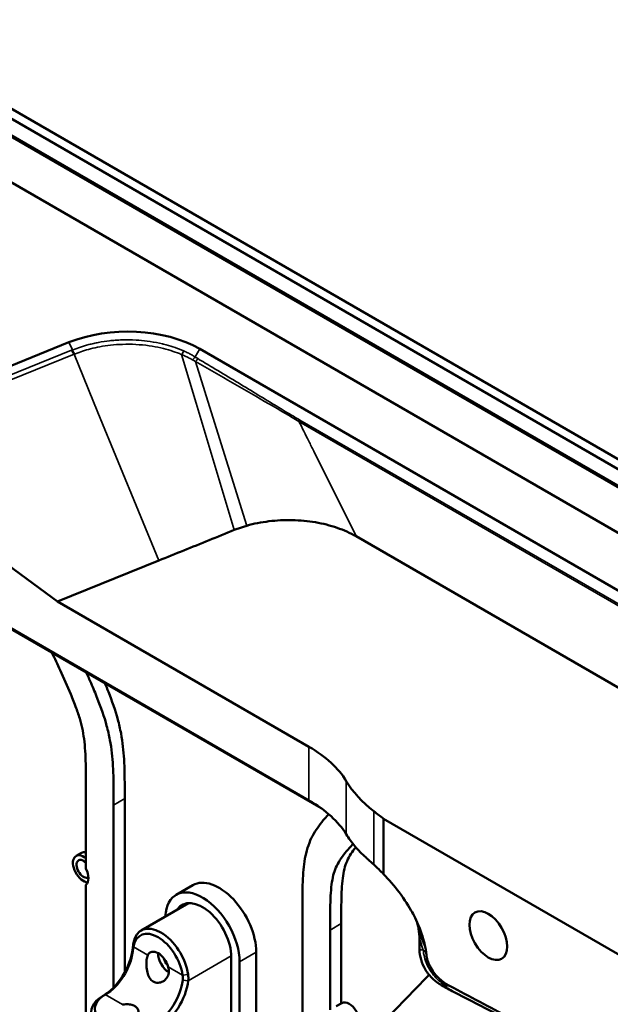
# Model space of a CAD drawing. Header units: millimetres. Extents: x 0 to 4686, y -120 to 1682.
# Tile 549 of 558: x 1980 to 2056, y 934 to 1059. Entities that reach past the tile are written whole.
import ezdxf

# ---------------------------------------------------------------- set-up
doc = ezdxf.new("R2010")
doc.units = ezdxf.units.MM
doc.header["$LTSCALE"] = 2
doc.layers.add('Sichtbar (ISO)', color=7, linetype='Continuous', lineweight=50)
doc.layers.add('Sichtbar schmal (ISO)', color=7, linetype='Continuous', lineweight=35)

msp = doc.modelspace()

# ---------------------------------------------------------------- linework, layer by layer
at = {"layer": 'Sichtbar (ISO)'}
for p, q in [((2100.8882, 977.6822), (1924.253, 1079.6627)), ((2099.7568, 977.029), (1923.1216, 1079.0095)), ((2099.7568, 977.029), (1923.1216, 1079.0095)), ((2097.9273, 975.9728), (1921.4156, 1077.882)), ((2097.7858, 975.8911), (1921.5571, 1077.6369)), ((2249.7339, 882.3561), (1916.291, 1074.8699)), ((1986.6583, 1018.1231), (1957.3316, 1006.2674)), ((1991.3757, 1017.676), (1991.3757, 1017.676)), ((1992.3473, 1017.7891), (1992.3473, 1017.789)), ((2003.3072, 1017.2822), (2169.4773, 921.3438)), ((1930.1216, 1010.089), (2017.2339, 959.7947)), ((1985.2002, 985.1151), (1958.2904, 1004.8581)), ((2007.5501, 994.7943), (2007.5501, 994.7943)), ((2006.1359, 993.58), (2006.1359, 993.58)), ((2007.5501, 994.153), (2007.5501, 994.1528)), ((2023.2297, 993.4176), (2136.9104, 927.784)), ((2018.7807, 958.7934), (1959.8414, 992.8221)), ((1985.2002, 985.1151), (1998.0839, 990.3227)), ((2017.2339, 966.6204), (1985.2002, 985.1151)), ((1988.8118, 961.2405), (1988.8118, 951.0892)), ((1992.3473, 935.9809), (1992.3473, 959.1992)), ((1993.7616, 960.0157), (1993.7616, 937.8985)), ((2026.7466, 957.4541), (2074.6201, 929.8143)), ((2026.7466, 957.4541), (2026.7466, 950.384)), ((1988.2613, 953.1202), (1987.5542, 952.712)), ((1988.8118, 949.0557), (1988.8118, 912.82)), ((2002.4324, 948.9877), (2000.311, 947.7629)), ((2001.8752, 946.703), (1995.8577, 943.2288)), ((2016.389, 945.3188), (2016.389, 888.6701)), ((2021.3387, 944.094), (2021.3387, 933.9483)), ((2019.9245, 933.1263), (2019.9245, 943.2775)), ((2031.3163, 942.1859), (2031.3163, 940.9595)), ((2010.52, 940.45), (2010.52, 899.6252)), ((2007.338, 939.8376), (2007.338, 899.0128)), ((2008.3987, 939.2253), (2008.3987, 898.4004)), ((2021.4034, 933.9856), (2020.6963, 933.5774))]:
    msp.add_line(p, q, dxfattribs=at)
for centre, major_axis, ratio, start_param, end_param in [((1994.1148, 1011.9749), (-13, 0), 0.57735027, 3.92699083, 5.3232541), ((2003.0918, 958.4555), (20, 0), 0.57735027, 0.33437123, 0.78539817), ((2045.5996, 966.9817), (-25, 0), 0.57735027, 0.33437145, 0.63618819), ((2081.796, 982.4178), (-70, 0), 0.57735027, 0.63618845, 0.66580404), ((1988.5042, 951.0665), (0.95, -1.6454), 0.57734999, 2.12519907, 5.90184834), ((1989.2113, 951.4748), (-0.95, 1.6454), 0.57734999, 5.79972366, 6.28318531), ((1988.5042, 951.0665), (-0.625, 1.0825), 0.57734999, 5.14235131, 9.43821256), ((1987.7971, 950.6583), (0.95, -1.6454), 0.57734999, 0.07065762, 1.5001392), ((2005.7824, 943.1853), (-3.35, 5.8024), 0.57734999, 3.92699106, 6.28318531), ((2003.661, 941.9605), (-3.35, 5.8024), 0.57734999, 3.92699106, 7.01154401), ((2003.661, 941.9605), (-2.6, 4.5033), 0.57734999, 3.92699106, 6.56143502), ((1998.0042, 938.6946), (-2.25, 3.8971), 0.57735027, 4.10573225, 6.88985643), ((1998.3577, 938.8987), (-2.5, 4.3301), 0.57735027, 4.10584149, 6.88993518), ((1990.9331, 939.3477), (-2.75, -4.7631), 0.57735027, 0.78539818, 2.21021581), ((1991.2867, 939.1436), (-2.5, -4.3301), 0.57735027, 0.78539818, 2.21020117), ((1998.0042, 938.6946), (-1, 1.7321), 0.57735027, 4.33850765, 6.65706664), ((1999.4184, 939.511), (-1, 1.7321), 0.57735027, 0.78539816, 2.32799135), ((1999.4184, 939.511), (0.5, -0.866), 0.57735027, 4.22569403, 5.19908394), ((1997.6506, 935.4694), (2.5, 4.3301), 0.57735027, 3.92699083, 5.35181867), ((1998.0042, 935.2653), (2.75, 4.7631), 0.57735027, 3.92699084, 5.35181465), ((1994.4687, 932.8158), (-5, 0), 0.57735027, 5.49778712, 8.63937982), ((1994.4687, 933.224), (-4.5, 0), 0.57735027, 5.49778713, 8.63937981), ((2022.3534, 932.3402), (0.95, -1.6454), 0.57734999, 0, 3.14159265)]:
    msp.add_ellipse(centre, major_axis=major_axis, ratio=ratio, start_param=start_param, end_param=end_param, dxfattribs=at)
msp.add_ellipse((2040.0767, 942.5727), major_axis=(-1.7, 2.9445), ratio=0.57735027, dxfattribs=at)
for points, knots in [([(2009.305, 994.7643), (2010.2162, 995.0238), (2011.1536, 995.2082), (2012.1276, 995.3257), (2013.1015, 995.4433), (2014.1121, 995.4946), (2015.1101, 995.4744), (2015.6081, 995.4643), (2016.1032, 995.4365), (2016.5934, 995.3906), (2017.0854, 995.3445), (2017.5725, 995.28), (2018.0534, 995.1977), (2019.0133, 995.0334), (2019.9479, 994.797), (2020.8165, 994.5003), (2021.685, 994.2035), (2022.488, 993.8453), (2023.2297, 993.4176)], [0, 0, 0, 0, 0.2, 0.2, 0.2, 0.4, 0.4, 0.4, 0.49981431, 0.49981431, 0.49981431, 0.6, 0.6, 0.6, 0.8, 0.8, 0.8, 1, 1, 1, 1]), ([(1988.8118, 961.2405), (1988.811, 961.9776), (1988.81, 962.7148), (1988.8021, 963.4559), (1988.7985, 963.7974), (1988.7934, 964.1398), (1988.7853, 964.4838), (1988.7761, 964.8772), (1988.7628, 965.2728), (1988.7428, 965.672), (1988.7165, 966.1956), (1988.6786, 966.7253), (1988.6186, 967.2646), (1988.5669, 967.7288), (1988.4988, 968.2003), (1988.4051, 968.6793), (1988.317, 969.1295), (1988.2062, 969.5865), (1988.0742, 970.0458), (1987.9311, 970.544), (1987.763, 971.045), (1987.5808, 971.5453), (1987.3672, 972.1319), (1987.1341, 972.7175), (1986.8902, 973.3012), (1986.4611, 974.3279), (1985.9985, 975.3488), (1985.5282, 976.3675), (1985.1854, 977.1098), (1984.8385, 977.8509), (1984.4896, 978.5914)], [0, 0, 0, 0, 0.042975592, 0.042975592, 0.042975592, 0.062780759, 0.062780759, 0.062780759, 0.085431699, 0.085431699, 0.085431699, 0.115146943, 0.115146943, 0.115146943, 0.140726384, 0.140726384, 0.140726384, 0.164768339, 0.164768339, 0.164768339, 0.190853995, 0.190853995, 0.190853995, 0.221443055, 0.221443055, 0.221443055, 0.275247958, 0.275247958, 0.275247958, 0.314458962, 0.314458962, 0.314458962, 0.314458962]), ([(1988.862, 976.067), (1989.0683, 975.6115), (1989.2716, 975.1552), (1989.4704, 974.6983), (1989.7467, 974.0635), (1990.0145, 973.4273), (1990.2677, 972.7889), (1990.7298, 971.6241), (1991.1435, 970.452), (1991.4582, 969.2921), (1991.6242, 968.68), (1991.7628, 968.0713), (1991.8736, 967.4718), (1992.0803, 966.3541), (1992.1909, 965.2684), (1992.2537, 964.2081), (1992.2882, 963.6272), (1992.3083, 963.0539), (1992.3216, 962.4843), (1992.3473, 961.3799), (1992.3473, 960.2894), (1992.3473, 959.1992)], [0.693362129, 0.693362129, 0.693362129, 0.693362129, 0.717377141, 0.717377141, 0.717377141, 0.75073498, 0.75073498, 0.75073498, 0.811600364, 0.811600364, 0.811600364, 0.843716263, 0.843716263, 0.843716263, 0.903595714, 0.903595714, 0.903595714, 0.936400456, 0.936400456, 0.936400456, 1, 1, 1, 1]), ([(1993.7616, 960.0157), (1993.7616, 961.1058), (1993.7615, 962.1964), (1993.7358, 963.3008), (1993.7225, 963.8704), (1993.7024, 964.4437), (1993.668, 965.0246), (1993.6051, 966.0849), (1993.4945, 967.1706), (1993.2878, 968.2883), (1993.177, 968.8878), (1993.0385, 969.4965), (1992.8724, 970.1086), (1992.5577, 971.2685), (1992.144, 972.4406), (1991.682, 973.6054), (1991.5374, 973.9699), (1991.388, 974.3337), (1991.2351, 974.6969)], [0, 0, 0, 0, 0.063599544, 0.063599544, 0.063599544, 0.096404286, 0.096404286, 0.096404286, 0.156283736, 0.156283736, 0.156283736, 0.188399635, 0.188399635, 0.188399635, 0.24926502, 0.24926502, 0.24926502, 0.268311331, 0.268311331, 0.268311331, 0.268311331]), ([(2021.9842, 955.4727), (2021.4903, 956.2756), (2020.8375, 957.0468), (2019.2388, 958.5013), (2018.2981, 959.1798), (2017.2339, 959.7941)], [0.000095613, 0.000095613, 0.000095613, 0.000095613, 0.451625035, 0.451625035, 0.903109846, 0.903109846, 0.903109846, 0.903109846]), ([(2016.389, 945.3188), (2016.389, 946.4089), (2016.389, 947.4995), (2016.4147, 948.5741), (2016.428, 949.1284), (2016.4481, 949.6784), (2016.4826, 950.2195), (2016.5454, 951.2073), (2016.656, 952.1653), (2016.8627, 953.0444), (2016.9735, 953.5159), (2017.1121, 953.9646), (2017.2781, 954.3849), (2017.5928, 955.1815), (2018.0065, 955.8759), (2018.4686, 956.5071), (2018.7218, 956.8531), (2018.9896, 957.1801), (2019.2659, 957.4959), (2019.4244, 957.6771), (2019.5858, 957.8547), (2019.7493, 958.0294)], [0, 0, 0, 0, 0.063599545, 0.063599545, 0.063599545, 0.096404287, 0.096404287, 0.096404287, 0.156283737, 0.156283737, 0.156283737, 0.188399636, 0.188399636, 0.188399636, 0.249265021, 0.249265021, 0.249265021, 0.282622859, 0.282622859, 0.282622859, 0.301771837, 0.301771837, 0.301771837, 0.301771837]), ([(2024.4976, 952.503), (2023.98, 952.9708), (2023.5101, 953.454), (2022.6702, 954.4466), (2022.3009, 954.9552), (2021.9842, 955.4727)], [-0.579200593, -0.579200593, -0.579200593, -0.579200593, -0.289672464, -0.289672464, -0.000098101, -0.000098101, -0.000098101, -0.000098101]), ([(2022.8483, 954.2445), (2022.5028, 953.8849), (2022.1652, 953.5145), (2021.8461, 953.1193), (2021.6022, 952.8173), (2021.3691, 952.5008), (2021.1555, 952.1609), (2020.9733, 951.871), (2020.8052, 951.5641), (2020.6621, 951.2312), (2020.5301, 950.9243), (2020.4193, 950.5952), (2020.3312, 950.2467), (2020.2375, 949.8759), (2020.1694, 949.4831), (2020.1177, 949.0785), (2020.0577, 948.6085), (2020.0198, 948.1226), (2019.9935, 947.6293), (2019.9735, 947.2533), (2019.9602, 946.873), (2019.951, 946.4903), (2019.9429, 946.1556), (2019.9379, 945.8191), (2019.9342, 945.4817), (2019.9262, 944.7498), (2019.9245, 944.0142), (2019.9245, 943.2775)], [0.73854523, 0.73854523, 0.73854523, 0.73854523, 0.778556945, 0.778556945, 0.778556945, 0.809146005, 0.809146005, 0.809146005, 0.835231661, 0.835231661, 0.835231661, 0.859273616, 0.859273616, 0.859273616, 0.884853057, 0.884853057, 0.884853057, 0.914568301, 0.914568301, 0.914568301, 0.937219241, 0.937219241, 0.937219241, 0.957024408, 0.957024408, 0.957024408, 1, 1, 1, 1]), ([(2021.3387, 944.094), (2021.3387, 944.8307), (2021.3404, 945.5663), (2021.3484, 946.2982), (2021.3521, 946.6356), (2021.3571, 946.9721), (2021.3652, 947.3068), (2021.3744, 947.6895), (2021.3877, 948.0698), (2021.4077, 948.4458), (2021.434, 948.9391), (2021.4719, 949.425), (2021.5319, 949.895), (2021.5836, 950.2996), (2021.6517, 950.6924), (2021.7454, 951.0632), (2021.8336, 951.4117), (2021.9443, 951.7408), (2022.0763, 952.0477), (2022.2194, 952.3806), (2022.3875, 952.6875), (2022.5697, 952.9774), (2022.761, 953.2817), (2022.9678, 953.5672), (2023.1841, 953.8405)], [0, 0, 0, 0, 0.042975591, 0.042975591, 0.042975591, 0.062780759, 0.062780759, 0.062780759, 0.085431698, 0.085431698, 0.085431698, 0.115146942, 0.115146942, 0.115146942, 0.140726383, 0.140726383, 0.140726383, 0.164768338, 0.164768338, 0.164768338, 0.190853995, 0.190853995, 0.190853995, 0.218240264, 0.218240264, 0.218240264, 0.218240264]), ([(2025.4904, 951.6143), (2025.3168, 951.7686), (2025.1471, 951.9201), (2024.8158, 952.2166), (2024.6545, 952.3614), (2024.4976, 952.503)], [-0.175849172, -0.175849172, -0.175849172, -0.175849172, -0.087905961, -0.087905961, -0.00003752, -0.00003752, -0.00003752, -0.00003752]), ([(2026.7466, 950.384), (2026.5381, 950.6037), (2026.3297, 950.8154), (2025.9104, 951.226), (2025.6997, 951.4246), (2025.4904, 951.6143)], [-0.210298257, -0.210298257, -0.210298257, -0.210298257, -0.106121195, -0.106121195, -0.000007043, -0.000007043, -0.000007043, -0.000007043]), ([(2032.0737, 940.9542), (2031.9887, 941.4497), (2031.8359, 942.1687), (2031.0735, 944.2127), (2030.6834, 944.9875), (2029.9849, 946.2509), (2029.4474, 947.1298), (2028.091, 948.9257), (2027.4304, 949.6867), (2026.7466, 950.384)], [-1.34472234, -1.34472234, -1.34472234, -1.34472234, -1.00545814, -1.00545814, -0.68796569, -0.68796569, -0.31068977, -0.31068977, -0.00000092, -0.00000092, -0.00000092, -0.00000092]), ([(2030.9673, 944.3719), (2031.0286, 944.1465), (2031.1418, 943.6912), (2031.2174, 943.2625), (2031.2464, 943.05)], [0.757169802, 0.757169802, 0.757169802, 0.757169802, 0.875, 0.999998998, 0.999998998, 0.999998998, 0.999998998]), ([(2031.2467, 943.0474), (2031.2683, 942.8965), (2031.2847, 942.7489), (2031.308, 942.4607), (2031.3146, 942.321), (2031.3163, 942.1865)], [0.000312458, 0.000312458, 0.000312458, 0.000312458, 0.050263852, 0.050263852, 0.100500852, 0.100500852, 0.100500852, 0.100500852]), ([(1994.8784, 941.6325), (1994.8599, 941.5238), (1994.8424, 941.4097), (1994.8098, 941.1703), (1994.7947, 941.0453), (1994.7808, 940.916)], [-0.0895839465, -0.0895839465, -0.0895839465, -0.0895839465, -0.0449657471, -0.0449657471, -0.0000014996, -0.0000014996, -0.0000014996, -0.0000014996]), ([(1994.7846, 940.5692), (1994.7971, 940.6752), (1994.8107, 940.7771), (1994.8402, 940.9732), (1994.8561, 941.0668), (1994.8729, 941.1556)], [0.0000013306, 0.0000013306, 0.0000013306, 0.0000013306, 0.0366368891, 0.0366368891, 0.0735192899, 0.0735192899, 0.0735192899, 0.0735192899]), ([(2031.3163, 940.9595), (2031.3163, 940.9298), (2031.3165, 940.8998), (2031.3169, 940.839), (2031.3173, 940.8083), (2031.3178, 940.7773)], [0.0000017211, 0.0000017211, 0.0000017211, 0.0000017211, 0.0108968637, 0.0108968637, 0.021767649, 0.021767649, 0.021767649, 0.021767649]), ([(2031.3178, 940.7772), (2031.3256, 940.3755), (2031.385, 939.9519), (2031.629, 939.0797), (2031.819, 938.6367), (2032.3247, 937.8016), (2032.6368, 937.415), (2033.3375, 936.7524), (2033.7155, 936.4749), (2034.12, 936.2485)], [0.000022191, 0.000022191, 0.000022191, 0.000022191, 0.141137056, 0.141137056, 0.290485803, 0.290485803, 0.439784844, 0.439784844, 0.579118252, 0.579118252, 0.579118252, 0.579118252]), ([(2032.1591, 940.3503), (2032.1485, 940.448), (2032.1367, 940.5464), (2032.1095, 940.7473), (2032.0941, 940.8499), (2032.0737, 940.9542)], [-0.0693251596, -0.0693251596, -0.0693251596, -0.0693251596, -0.0353427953, -0.0353427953, -0.0002928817, -0.0002928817, -0.0002928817, -0.0002928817]), ([(2032.1591, 940.3503), (2032.1859, 940.0972), (2032.2326, 939.836), (2032.3636, 939.3495), (2032.4394, 939.1284), (2032.6654, 938.5996), (2032.8282, 938.3045), (2033.2703, 937.6593), (2033.5574, 937.339), (2034.2726, 936.6866), (2034.7129, 936.3921), (2035.1435, 936.1673)], [-0.580904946, -0.580904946, -0.580904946, -0.580904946, -0.492594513, -0.492594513, -0.419482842, -0.419482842, -0.316967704, -0.316967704, -0.182566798, -0.182566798, -0.00013289, -0.00013289, -0.00013289, -0.00013289]), ([(1999.3003, 938.5994), (1999.3044, 938.5863), (1999.3083, 938.5732), (1999.3822, 938.3173), (1999.4013, 938.0706), (1999.3429, 937.6207), (1999.2568, 937.3923), (1998.9911, 937.0065), (1998.8124, 936.8491), (1998.4427, 936.6411), (1998.2264, 936.5726), (1997.7939, 936.5549), (1997.5788, 936.607), (1997.2168, 936.816), (1997.0531, 936.9826), (1996.7986, 937.3969), (1996.7059, 937.6438), (1996.5788, 938.1386), (1996.537, 938.4234), (1996.5049, 938.981), (1996.5144, 939.2537), (1996.5728, 939.7036), (1996.6232, 939.9102), (1996.7, 940.0791), (1996.704, 940.0877), (1996.708, 940.0961)], [0.223226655, 0.223226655, 0.223226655, 0.223226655, 0.227296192, 0.227296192, 0.302635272, 0.302635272, 0.382176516, 0.382176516, 0.461717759, 0.461717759, 0.53851318, 0.53851318, 0.6153086, 0.6153086, 0.69210402, 0.69210402, 0.768899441, 0.768899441, 0.848440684, 0.848440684, 0.927981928, 0.927981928, 1.003321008, 1.003321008, 1.007390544, 1.007390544, 1.007390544, 1.007390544]), ([(2001.1355, 937.5399), (2001.1523, 937.4317), (2001.162, 937.3234), (2001.1664, 937.1077), (2001.1613, 937.0009), (2001.1486, 936.8951)], [0.0000013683, 0.0000013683, 0.0000013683, 0.0000013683, 0.0368874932, 0.0368874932, 0.0735202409, 0.0735202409, 0.0735202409, 0.0735202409]), ([(2001.8519, 936.8335), (2001.8657, 936.9629), (2001.8714, 937.0934), (2001.8664, 937.355), (2001.8558, 937.4857), (2001.8369, 937.6163)], [-0.0897340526, -0.0897340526, -0.0897340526, -0.0897340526, -0.0447445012, -0.0447445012, -0.0000014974, -0.0000014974, -0.0000014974, -0.0000014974]), ([(2034.12, 936.2485), (2034.378, 936.0989), (2034.631, 935.9582), (2035.1526, 935.6751), (2035.411, 935.5391), (2035.6501, 935.4168)], [-0.197238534, -0.197238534, -0.197238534, -0.197238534, -0.108033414, -0.108033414, -0.007995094, -0.007995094, -0.007995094, -0.007995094]), ([(2050.5108, 928.0581), (2047.9495, 929.4138), (2045.3865, 930.7658), (2040.2663, 933.4663), (2037.7027, 934.8182), (2035.1435, 936.1673)], [-2.1745323, -2.1745323, -2.1745323, -2.1745323, -1.08737668, -1.08737668, -0.00013107, -0.00013107, -0.00013107, -0.00013107]), ([(2035.6501, 935.4168), (2038.7314, 933.8401), (2041.8078, 932.2665), (2047.4437, 929.3842), (2050.0006, 928.0767), (2052.539, 926.7593)], [0.00365907, 0.00365907, 0.00365907, 0.00365907, 1.2878239, 1.2878239, 2.35637936, 2.35637936, 2.35637936, 2.35637936]), ([(1993.4889, 933.7897), (1993.6254, 933.8106), (1993.7652, 933.8247), (1994.1006, 933.838), (1994.3154, 933.8269), (1994.7109, 933.7511), (1994.8916, 933.6856), (1995.0343, 933.6032), (1995.1771, 933.5208), (1995.3004, 933.4107), (1995.4636, 933.164), (1995.5035, 933.028), (1995.5026, 932.8216), (1995.4844, 932.7373), (1995.4485, 932.6583)], [-0.161281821, -0.161281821, -0.161281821, -0.161281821, -0.121109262, -0.121109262, -0.060554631, -0.060554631, 0, 0, 0, 0.060554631, 0.060554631, 0.121109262, 0.121109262, 0.161281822, 0.161281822, 0.161281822, 0.161281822])]:
    msp.add_open_spline(points, degree=3, knots=knots, dxfattribs=at)
for points in [[(1998.0839, 990.3227), (1999.1479, 990.7528), (2001.2802, 991.6158), (2004.494, 992.9135), (2006.6437, 993.7863), (2007.7223, 994.2226)], [(2007.7223, 994.2226), (2007.8901, 994.2904), (2008.231, 994.421), (2008.7593, 994.6017), (2009.1213, 994.7119), (2009.305, 994.7643)], [(2021.7077, 926.714), (2025.4922, 930.3058), (2029.0493, 933.9804), (2032.5387, 937.5635)]]:
    msp.add_open_spline(points, degree=3, dxfattribs=at)
at = {"layer": 'Sichtbar schmal (ISO)'}
for p, q in [((1986.6583, 1018.1231), (1987.0967, 1017.1377)), ((1986.9928, 1017.0955), (1957.8804, 1005.3264)), ((1987.0967, 1017.1377), (1986.9928, 1017.0955)), ((2002.7156, 1016.2576), (2003.3072, 1017.2822)), ((1958.2904, 1004.8581), (1987.3205, 1016.594)), ((1987.3205, 1016.594), (1990.35, 1009.1995)), ((2002.8573, 1010.3716), (2000.9903, 1016.5703)), ((2004.5604, 1009.9406), (2002.7714, 1015.6791)), ((2007.7223, 994.2226), (2002.8573, 1010.3716)), ((2009.305, 994.7642), (2004.5604, 1009.9406)), ((1990.35, 1009.1995), (1998.0838, 990.3227)), ((2015.957, 1008.0475), (2155.1332, 927.6941)), ((2155.2479, 927.8675), (2016.0716, 1008.221)), ((2023.2297, 993.4176), (2017.8362, 1004.2672)), ((2017.2339, 966.6204), (2017.2339, 959.7943)), ((2021.9841, 962.2449), (2021.9842, 955.4727)), ((1992.3473, 959.1992), (1993.7616, 960.0157)), ((2017.2611, 959.7777), (2017.9507, 959.3584)), ((2025.4904, 958.4061), (2025.4904, 951.6144)), ((2021.3387, 944.094), (2019.9245, 943.2775)), ((2032.068, 940.9691), (2031.2464, 943.05)), ((1994.8729, 941.1557), (1994.8785, 941.6329)), ((1994.7808, 940.916), (1994.7846, 940.5693)), ((1996.708, 940.0961), (1994.8729, 941.1556)), ((2010.52, 940.45), (2008.3987, 939.2253)), ((2001.8519, 936.8336), (2007.3354, 939.9994)), ((2001.1355, 937.5399), (1999.3003, 938.5994)), ((2001.8369, 937.6163), (2001.1355, 937.5399)), ((2001.1486, 936.8951), (2001.8519, 936.8336)), ((1991.2867, 935.0611), (1990.9331, 934.857)), ((1991.2867, 935.0611), (1993.4889, 933.7897))]:
    msp.add_line(p, q, dxfattribs=at)
for centre, major_axis, ratio, start_param, end_param in [((1987.3975, 1017.3381), (-0.3757, 0.9268), 0.46744905, 1.64363101, 2.29246086), ((1987.5022, 1017.3806), (0.3781, -0.9258), 0.46853466, 4.78402908, 5.43344784), ((2002.2156, 1016.5462), (0.5341, 0.8454), 0.57704413, 4.23131323, 4.73539538), ((2002.5624, 1016.3334), (0.5103, 0.86), 0.57732261, 4.23887937, 4.71932944), ((2015.5716, 1008.5096), (0.5, 0.866), 0.57735027, 4.5033603, 4.7124187)]:
    msp.add_ellipse(centre, major_axis=major_axis, ratio=ratio, start_param=start_param, end_param=end_param, dxfattribs=at)
for points, knots in [([(1987.0967, 1017.1377), (1987.1238, 1017.1488), (1987.151, 1017.1598), (1987.1783, 1017.1707), (1987.4819, 1017.2927), (1987.7923, 1017.4052), (1988.1058, 1017.5081), (1988.4604, 1017.6245), (1988.819, 1017.7287), (1989.1768, 1017.8212), (1989.3883, 1017.8759), (1989.5995, 1017.9265), (1989.8094, 1017.9733), (1990.0114, 1018.0184), (1990.2122, 1018.0595), (1990.4126, 1018.097), (1990.8846, 1018.1855), (1991.3544, 1018.2548), (1991.8357, 1018.3078), (1992.0678, 1018.3334), (1992.3026, 1018.3551), (1992.5417, 1018.373), (1992.8373, 1018.395), (1993.1391, 1018.4116), (1993.4468, 1018.4215), (1994.0147, 1018.4397), (1994.6034, 1018.4354), (1995.2096, 1018.4002), (1995.3256, 1018.3934), (1995.4422, 1018.3856), (1995.5595, 1018.3765), (1996.033, 1018.3399), (1996.5175, 1018.2857), (1996.9951, 1018.2146), (1997.5363, 1018.134), (1998.0684, 1018.0315), (1998.5683, 1017.9145), (1998.6162, 1017.9033), (1998.6639, 1017.8919), (1998.7112, 1017.8805), (1999.1308, 1017.7788), (1999.5261, 1017.6653), (1999.9, 1017.5429), (2000.2946, 1017.4137), (2000.6654, 1017.2744), (2001.0164, 1017.1274), (2001.1067, 1017.0895), (2001.1957, 1017.0512), (2001.2834, 1017.0123)], [0, 0, 0, 0, 0.00621295, 0.00621295, 0.00621295, 0.07544587, 0.07544587, 0.07544587, 0.15372022, 0.15372022, 0.15372022, 0.2, 0.2, 0.2, 0.24453904, 0.24453904, 0.24453904, 0.34941148, 0.34941148, 0.34941148, 0.4, 0.4, 0.4, 0.46253703, 0.46253703, 0.46253703, 0.57792253, 0.57792253, 0.57792253, 0.6, 0.6, 0.6, 0.68919839, 0.68919839, 0.68919839, 0.79030862, 0.79030862, 0.79030862, 0.8, 0.8, 0.8, 0.88595695, 0.88595695, 0.88595695, 0.97667245, 0.97667245, 0.97667245, 1, 1, 1, 1]), ([(1987.4261, 1016.6364), (1987.452, 1016.6469), (1987.7644, 1016.7721), (1988.4105, 1017.006), (1989.4388, 1017.3062), (1990.6253, 1017.5689), (1991.9862, 1017.7713), (1993.5197, 1017.8821), (1995.1755, 1017.8664), (1996.8209, 1017.708), (1998.3245, 1017.4307), (1999.6147, 1017.0833), (2000.4701, 1016.7808), (2000.9041, 1016.6061), (2000.9903, 1016.5703)], [0, 0, 0, 0, 0.00656329, 0.07879827, 0.15789472, 0.24515388, 0.3419928, 0.44904095, 0.56532989, 0.68485157, 0.79394368, 0.89116755, 0.97817703, 1, 1, 1, 1]), ([(1987.3205, 1016.594), (1987.3322, 1016.5987), (1987.344, 1016.6034), (1987.3557, 1016.6082), (1987.3675, 1016.613), (1987.3792, 1016.6178), (1987.3909, 1016.6225), (1987.4026, 1016.6272), (1987.4143, 1016.6318), (1987.4261, 1016.6364)], [0, 0, 0, 0, 0.33333333, 0.33333333, 0.33333333, 0.66666667, 0.66666667, 0.66666667, 1, 1, 1, 1]), ([(2000.9903, 1016.5703), (2001.124, 1016.5147), (2001.4656, 1016.3668), (2001.9373, 1016.1377), (2002.2663, 1015.9587), (2002.4008, 1015.8817)], [0.000009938, 0.000009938, 0.000009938, 0.000009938, 0.26823485, 0.693998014, 1, 1, 1, 1]), ([(2002.4008, 1015.8817), (2002.4412, 1015.8585), (2002.4819, 1015.8355), (2002.5229, 1015.8128), (2002.5576, 1015.7935), (2002.5925, 1015.7743), (2002.6276, 1015.7553), (2002.6338, 1015.752), (2002.6401, 1015.7486), (2002.6464, 1015.7452), (2002.6878, 1015.7229), (2002.7295, 1015.7008), (2002.7714, 1015.6791)], [0, 0, 0, 0, 0.33333333, 0.33333333, 0.33333333, 0.61612101, 0.61612101, 0.61612101, 0.66666667, 0.66666667, 0.66666667, 1, 1, 1, 1]), ([(2003.0624, 1016.0448), (2003.0176, 1016.0714), (2002.9729, 1016.0982), (2002.9284, 1016.1253), (2002.8572, 1016.1688), (2002.7863, 1016.2129), (2002.7156, 1016.2576)], [0, 0, 0, 0, 0.38450971, 0.38450971, 0.38450971, 1, 1, 1, 1]), ([(2016.0716, 1008.221), (2015.6324, 1008.4747), (2015.1949, 1008.7313), (2014.7587, 1008.9902), (2014.0303, 1009.4224), (2013.3056, 1009.8611), (2012.5818, 1010.3012), (2011.7784, 1010.7897), (2010.976, 1011.28), (2010.1729, 1011.7691), (2009.3167, 1012.2907), (2008.4597, 1012.811), (2007.6014, 1013.3292), (2006.7235, 1013.8593), (2005.8442, 1014.3871), (2004.9637, 1014.913), (2004.3305, 1015.2912), (2003.6967, 1015.6684), (2003.0624, 1016.0448)], [0.000000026, 0.000000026, 0.000000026, 0.000000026, 0.100272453, 0.100272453, 0.100272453, 0.267702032, 0.267702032, 0.267702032, 0.453514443, 0.453514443, 0.453514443, 0.651620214, 0.651620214, 0.651620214, 0.854260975, 0.854260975, 0.854260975, 1, 1, 1, 1]), ([(2017.8362, 1004.2672), (2017.626, 1004.6908), (2017.4164, 1005.1132), (2017.2077, 1005.5347), (2016.999, 1005.9563), (2016.7914, 1006.3771), (2016.5831, 1006.796), (2016.3749, 1007.2149), (2016.166, 1007.632), (2015.957, 1008.0475)], [0, 0, 0, 0, 0.333333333, 0.333333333, 0.333333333, 0.666666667, 0.666666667, 0.666666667, 0.999999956, 0.999999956, 0.999999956, 0.999999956]), ([(2031.7772, 940.74), (2031.7259, 940.9017), (2031.6233, 941.2243), (2031.4696, 941.7051), (2031.3673, 942.0261), (2031.3163, 942.1865)], [0.000000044, 0.000000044, 0.000000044, 0.000000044, 0.333333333, 0.666666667, 0.999973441, 0.999973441, 0.999973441, 0.999973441]), ([(2031.7769, 940.7401), (2031.7597, 940.7424), (2031.7428, 940.7391), (2031.7258, 940.7373), (2031.6156, 940.7255), (2031.4991, 940.7747), (2031.3875, 940.7764), (2031.3643, 940.7768), (2031.3413, 940.7751), (2031.3178, 940.7773)], [0.00069247, 0.00069247, 0.00069247, 0.00069247, 0.113783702, 0.113783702, 0.113783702, 0.847239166, 0.847239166, 0.847239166, 1, 1, 1, 1]), ([(2031.7772, 940.74), (2031.818, 940.6953), (2031.8565, 940.654), (2031.892, 940.6214), (2031.9029, 940.6114), (2031.9135, 940.6022), (2031.9239, 940.594), (2031.9678, 940.559), (2032.0061, 940.5417), (2032.0443, 940.5052), (2032.0809, 940.4703), (2032.1176, 940.4178), (2032.1543, 940.3582), (2032.1558, 940.3557), (2032.1573, 940.3533), (2032.1588, 940.3508)], [0, 0, 0, 0, 0.254995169, 0.254995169, 0.254995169, 0.333333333, 0.333333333, 0.333333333, 0.666666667, 0.666666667, 0.666666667, 0.985990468, 0.985990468, 0.985990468, 0.999219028, 0.999219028, 0.999219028, 0.999219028]), ([(2031.7772, 940.74), (2031.8401, 940.1284), (2032.0013, 939.5087), (2032.2522, 938.9357), (2032.5031, 938.3627), (2032.8402, 937.8352), (2033.2534, 937.3686), (2033.6667, 936.9021), (2034.1588, 936.4991), (2034.685, 936.192)], [0.000012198, 0.000012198, 0.000012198, 0.000012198, 0.333333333, 0.333333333, 0.333333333, 0.666666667, 0.666666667, 0.666666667, 0.999999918, 0.999999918, 0.999999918, 0.999999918]), ([(2034.12, 936.2485), (2034.1784, 936.2469), (2034.2369, 936.2425), (2034.2955, 936.2374), (2034.4058, 936.2277), (2034.5166, 936.2153), (2034.6308, 936.1995), (2034.6472, 936.1972), (2034.6638, 936.1949), (2034.68, 936.1927)], [0, 0, 0, 0, 0.314377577, 0.314377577, 0.314377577, 0.90582373, 0.90582373, 0.90582373, 0.991116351, 0.991116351, 0.991116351, 0.991116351]), ([(2035.1384, 936.1669), (2035.1019, 936.1646), (2035.062, 936.1635), (2035.0177, 936.1644), (2034.9714, 936.1653), (2034.9204, 936.1683), (2034.8649, 936.1729), (2034.8095, 936.1775), (2034.7497, 936.1838), (2034.685, 936.192)], [0.014793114, 0.014793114, 0.014793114, 0.014793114, 0.333333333, 0.333333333, 0.333333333, 0.666666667, 0.666666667, 0.666666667, 1, 1, 1, 1])]:
    msp.add_open_spline(points, degree=3, knots=knots, dxfattribs=at)
for points in [[(2001.2834, 1017.0123), (2001.2039, 1016.8458), (2001.0985, 1016.6869), (2000.9903, 1016.5703)], [(2001.2834, 1017.0123), (2001.4544, 1016.9367), (2001.7889, 1016.7804), (2002.2669, 1016.5281), (2002.5691, 1016.3496), (2002.7156, 1016.2576)], [(2002.7714, 1015.6791), (2004.3638, 1014.7659), (2007.4834, 1012.9809), (2012.3031, 1010.17), (2014.8162, 1008.7132), (2015.957, 1008.0475)], [(2035.1435, 936.1673), (2035.1432, 936.1673), (2035.143, 936.1673), (2035.1427, 936.1672)]]:
    msp.add_open_spline(points, degree=3, dxfattribs=at)

doc.saveas('drawing.dxf')
